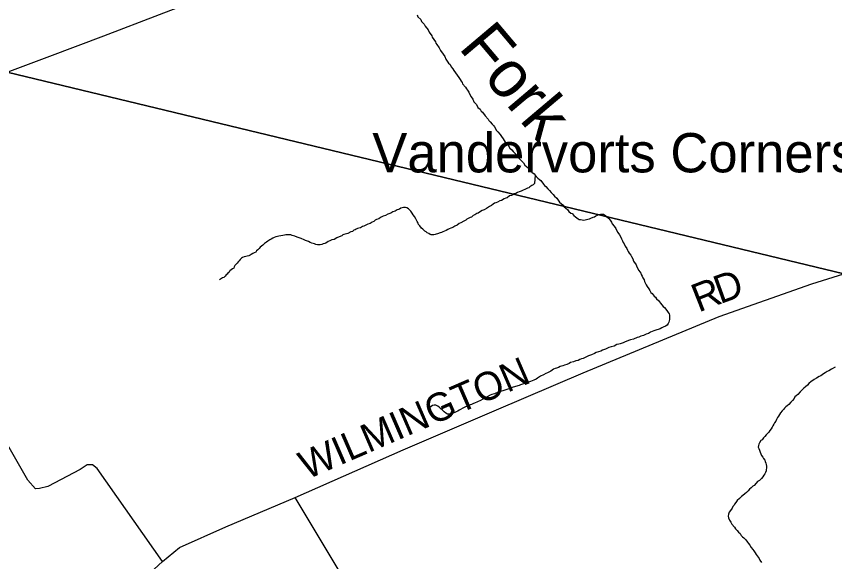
# Model space of a CAD drawing. Extents: x 0 to 1064, y 0 to 440.
# Drawn here: x 399.26 to 425.56, y 235.8 to 253.32 of the extents above; entities that cross this region are included whole.
import ezdxf

# ---------------------------------------------------------------- set-up
doc = ezdxf.new("R2010")
doc.units = 0
for name, color, linetype in [('GM_X_County_Road', 7, 'Continuous'), ('GM_X_County_Road_Text', 7, 'Continuous'), ('GM_X_Interstate_Route', 7, 'Continuous'), ('GM_X_Minor_River', 7, 'Continuous'), ('GM_X_Minor_River_Text', 7, 'Continuous'), ('GM_X_Township', 7, 'Continuous'), ('GM_X_Unincorporated_Text', 7, 'Continuous')]:
    doc.layers.add(name, color=color, linetype=linetype)

msp = doc.modelspace()

# ---------------------------------------------------------------- linework, layer by layer
at = {"layer": 'GM_X_County_Road'}
for points in [[(403.96, 235.796), (401.864, 238.788), (401.708, 238.906), (401.544, 238.909), (401.317, 238.755), (400.274, 238.216), (400.012, 238.148), (399.884, 238.138), (399.635, 238.416), (397.408, 242.29), (397.368, 242.431), (397.372, 242.649), (398.149, 251.219), (398.162, 251.379), (398.162, 251.379)], [(397.462, 233.042), (400.587, 233.289), (401.025, 233.318), (401.305, 233.388), (401.49, 233.523), (403.96, 235.796), (404.512, 236.252), (405.992, 236.913), (408.226, 237.861), (411.695, 239.388), (414.699, 240.677), (417.482, 241.87), (421.854, 243.679), (424.834, 244.722), (425.854, 245.05), (430.223, 246.53)], [(421.065, 216.616), (420.343, 217.746), (419.509, 219.05), (408.226, 237.861)]]:
    msp.add_lwpolyline(points, dxfattribs=at)
at = {"layer": 'GM_X_Interstate_Route'}
msp.add_lwpolyline([(398.964, 251.526), (400.345, 252.046), (402.078, 252.695), (403.86, 253.387), (405.35, 253.96), (406.633, 254.438), (407.929, 254.934), (409.486, 255.537), (410.763, 256.009), (412.125, 256.535), (413.415, 257.031), (414.686, 257.515), (415.963, 257.994), (417.253, 258.496), (418.402, 258.933), (419.77, 259.44), (420.673, 259.799), (421.721, 260.232), (422.583, 260.581), (423.306, 260.898), (424.315, 261.328), (425.418, 261.86), (426.288, 262.282)], dxfattribs=at)
at = {"layer": 'GM_X_Minor_River'}
for points in [[(412.142, 253.37), (412.171, 253.308), (412.261, 253.222), (412.29, 253.16), (412.367, 253.073), (412.402, 253.006), (412.498, 252.895), (412.532, 252.815), (412.621, 252.697), (412.626, 252.655), (412.739, 252.507), (412.744, 252.464), (412.774, 252.421), (412.857, 252.31), (412.897, 252.23), (412.986, 252.106), (413.033, 252.032), (413.068, 251.953), (413.157, 251.823), (413.204, 251.774), (413.24, 251.706), (413.287, 251.638), (413.328, 251.583), (413.375, 251.509), (413.429, 251.435), (413.482, 251.361), (413.523, 251.299), (413.559, 251.244), (413.594, 251.2), (413.605, 251.157), (413.701, 251.046), (413.73, 250.997), (413.766, 250.948), (413.807, 250.892), (413.83, 250.831), (413.877, 250.738), (413.936, 250.664), (413.965, 250.572), (414.048, 250.492), (414.095, 250.394), (414.173, 250.337), (414.202, 250.282), (414.25, 250.245), (414.327, 250.127), (414.422, 250.016), (414.451, 249.973), (414.493, 249.936), (414.552, 249.855), (414.6, 249.812), (414.63, 249.769), (414.694, 249.658), (414.742, 249.608), (414.813, 249.522), (414.855, 249.46), (414.914, 249.386), (414.979, 249.281), (415.027, 249.238), (415.068, 249.182), (415.127, 249.084), (415.187, 249.034), (415.228, 248.985), (415.324, 248.879), (415.353, 248.836), (415.437, 248.749), (415.472, 248.7), (415.562, 248.613), (415.609, 248.539), (415.717, 248.452), (415.752, 248.391), (415.83, 248.316), (415.902, 248.266), (415.943, 248.223)], [(415.943, 248.223), (415.913, 247.949), (415.875, 247.913), (415.832, 247.884), (415.77, 247.848), (415.733, 247.812), (415.696, 247.801), (415.653, 247.783), (415.604, 247.76), (415.554, 247.737), (415.486, 247.701), (415.425, 247.684), (415.37, 247.661), (415.32, 247.631), (415.265, 247.614), (415.222, 247.59), (415.178, 247.567), (415.111, 247.55), (415.036, 247.496), (414.999, 247.479), (414.944, 247.455), (414.852, 247.408), (414.802, 247.397), (414.722, 247.356), (414.679, 247.326), (414.63, 247.315), (414.587, 247.292), (414.537, 247.244), (414.469, 247.214), (414.376, 247.149), (414.296, 247.102), (414.234, 247.079), (414.154, 247.032), (414.104, 247.002), (414.067, 246.984), (413.999, 246.949), (413.95, 246.92), (413.894, 246.872), (413.851, 246.854), (413.789, 246.831), (413.746, 246.808), (413.709, 246.772), (413.641, 246.736), (413.554, 246.683), (413.493, 246.666), (413.431, 246.612), (413.357, 246.583), (413.289, 246.536), (413.227, 246.513), (413.178, 246.489), (413.129, 246.472), (413.079, 246.436), (413.024, 246.419), (412.975, 246.402), (412.931, 246.378), (412.888, 246.367), (412.796, 246.332), (412.759, 246.32), (412.722, 246.309), (412.686, 246.303), (412.649, 246.298), (412.6, 246.299), (412.564, 246.312), (412.516, 246.343), (412.468, 246.368), (412.432, 246.399), (412.395, 246.418), (412.33, 246.48), (412.282, 246.512), (412.228, 246.586), (412.187, 246.635), (412.182, 246.672), (412.146, 246.733), (412.123, 246.776), (412.105, 246.813), (412.064, 246.887), (412.017, 246.949), (411.987, 246.998), (411.946, 247.06), (411.904, 247.103), (411.869, 247.14), (411.814, 247.172), (411.766, 247.185), (411.705, 247.18), (411.668, 247.174), (411.619, 247.157), (411.582, 247.127), (411.545, 247.116), (411.502, 247.104), (411.44, 247.063), (411.366, 247.04), (411.304, 246.998), (411.206, 246.97), (411.126, 246.923), (411.052, 246.9), (411.009, 246.882), (410.966, 246.858), (410.91, 246.811), (410.836, 246.794), (410.793, 246.77), (410.749, 246.735)], [(415.943, 248.223), (416.027, 248.124), (416.08, 248.08), (416.122, 248.043), (416.205, 247.932), (416.235, 247.888), (416.277, 247.851), (416.342, 247.777), (416.396, 247.727), (416.456, 247.665), (416.521, 247.597), (416.563, 247.548), (416.634, 247.479), (416.682, 247.418), (416.717, 247.356), (416.843, 247.25), (416.872, 247.201), (416.914, 247.17), (416.986, 247.101), (417.021, 247.052), (417.081, 247.002), (417.123, 246.983), (417.177, 246.927), (417.231, 246.884), (417.273, 246.847), (417.315, 246.815), (417.357, 246.796), (417.4, 246.789), (417.448, 246.782), (417.497, 246.775), (417.54, 246.781), (417.583, 246.792), (417.632, 246.803), (417.681, 246.815), (417.73, 246.832), (417.804, 246.867), (417.847, 246.885), (417.891, 246.914), (417.94, 246.932), (417.989, 246.955), (418.038, 246.966), (418.081, 246.966), (418.136, 246.965), (418.202, 246.921), (418.237, 246.878), (418.298, 246.84), (418.345, 246.778), (418.392, 246.71), (418.416, 246.655), (418.481, 246.575), (418.528, 246.507), (418.551, 246.452), (418.592, 246.372), (418.646, 246.304), (418.693, 246.224), (418.716, 246.169), (418.745, 246.107), (418.768, 246.058), (418.798, 246.015), (418.833, 245.935), (418.88, 245.861), (418.903, 245.806), (418.926, 245.763), (418.962, 245.707), (419.009, 245.652), (419.033, 245.609), (419.074, 245.529), (419.102, 245.455), (419.185, 245.332), (419.208, 245.277), (419.267, 245.154), (419.302, 245.111), (419.332, 245.067), (419.349, 245.024), (419.378, 244.969), (419.401, 244.914), (419.437, 244.858), (419.454, 244.797), (419.483, 244.736), (419.506, 244.693), (419.536, 244.637), (419.589, 244.563), (419.624, 244.508), (419.653, 244.446), (419.695, 244.415), (419.761, 244.329), (419.803, 244.298), (419.838, 244.248), (419.898, 244.192), (419.963, 244.1), (420.005, 244.056), (420.052, 244.001), (420.094, 243.963), (420.165, 243.871), (420.213, 243.809), (420.242, 243.766), (420.259, 243.723), (420.259, 243.68), (420.257, 243.632), (420.25, 243.583), (420.249, 243.54)], [(410.749, 246.735), (410.694, 246.711), (410.638, 246.67), (410.558, 246.641), (410.472, 246.6), (410.429, 246.582), (410.392, 246.565), (410.324, 246.529), (410.269, 246.518), (410.232, 246.5), (410.189, 246.483), (410.152, 246.465), (410.115, 246.448), (410.065, 246.406), (410.016, 246.395), (409.917, 246.348), (409.831, 246.325), (409.794, 246.314), (409.757, 246.296), (409.72, 246.266), (409.634, 246.237), (409.566, 246.208), (409.48, 246.155), (409.406, 246.138), (409.338, 246.109), (409.289, 246.085), (409.215, 246.038), (409.178, 246.027), (409.123, 246.015), (409.08, 245.992), (409.025, 245.981), (408.982, 245.975), (408.945, 245.982), (408.891, 245.995), (408.842, 246.014), (408.806, 246.021), (408.757, 246.034), (408.709, 246.06), (408.655, 246.085), (408.558, 246.123), (408.516, 246.142), (408.413, 246.187), (408.352, 246.2), (408.292, 246.225), (408.219, 246.257), (408.171, 246.27), (408.128, 246.283), (408.086, 246.296), (408.019, 246.297), (407.958, 246.299), (407.921, 246.299), (407.885, 246.294), (407.83, 246.283), (407.768, 246.272), (407.695, 246.255), (407.658, 246.243), (407.603, 246.232), (407.553, 246.215), (407.51, 246.197), (407.449, 246.162), (407.406, 246.144), (407.344, 246.103), (407.3, 246.067), (407.238, 246.026), (407.182, 245.972), (407.139, 245.942), (407.095, 245.9), (407.064, 245.864), (407.026, 245.822), (406.983, 245.787), (406.957, 245.744), (406.908, 245.727), (406.865, 245.697), (406.815, 245.668), (406.778, 245.65), (406.741, 245.627), (406.686, 245.615), (406.643, 245.61), (406.588, 245.599), (406.533, 245.57), (406.495, 245.546), (406.458, 245.51), (406.427, 245.468), (406.389, 245.438), (406.358, 245.39), (406.32, 245.348), (406.289, 245.312), (406.264, 245.276), (406.257, 245.234), (406.213, 245.204), (406.164, 245.181), (406.12, 245.139), (406.101, 245.096), (406.064, 245.073), (406.039, 245.037), (406.002, 245.013), (405.976, 244.977), (405.933, 244.935), (405.884, 244.918), (405.828, 244.876), (405.791, 244.859)], [(420.249, 243.54), (420.236, 243.492), (420.217, 243.45), (420.185, 243.395), (420.13, 243.366), (420.049, 243.331), (420.006, 243.313), (419.951, 243.284), (419.889, 243.261), (419.846, 243.243), (419.748, 243.215), (419.643, 243.168), (419.581, 243.126), (419.508, 243.109), (419.465, 243.092), (419.415, 243.062), (419.335, 243.04), (419.274, 243.016), (419.212, 242.999), (419.101, 242.946), (419.003, 242.924), (418.936, 242.907), (418.813, 242.848), (418.763, 242.831), (418.665, 242.802), (418.622, 242.785), (418.567, 242.774), (418.474, 242.726), (418.376, 242.698), (418.308, 242.675), (418.197, 242.622), (418.105, 242.593), (418.044, 242.564), (417.902, 242.518), (417.847, 242.482), (417.748, 242.441), (417.656, 242.413), (417.57, 242.372), (417.483, 242.324), (417.422, 242.313), (417.373, 242.296), (417.317, 242.261), (417.244, 242.25), (417.17, 242.221), (417.078, 242.192), (417.028, 242.168), (416.954, 242.133), (416.881, 242.116), (416.825, 242.087), (416.745, 242.064), (416.69, 242.041), (416.628, 242.017), (416.579, 242), (416.53, 241.983), (416.437, 241.923), (416.339, 241.87), (416.277, 241.841), (416.209, 241.806), (416.11, 241.753), (416.011, 241.694), (415.968, 241.658), (415.9, 241.629), (415.789, 241.582), (415.716, 241.565), (415.666, 241.548), (415.599, 241.525), (415.47, 241.484), (415.42, 241.461), (415.31, 241.426), (415.199, 241.392), (415.132, 241.363), (415.027, 241.334), (414.966, 241.305), (414.794, 241.253), (414.671, 241.213), (414.628, 241.195), (414.548, 241.166), (414.492, 241.143), (414.4, 241.096), (414.276, 241.025), (414.159, 240.966), (414.11, 240.943), (414.06, 240.92), (414.005, 240.896), (413.937, 240.867), (413.888, 240.85), (413.845, 240.832), (413.783, 240.809), (413.703, 240.768), (413.66, 240.75), (413.617, 240.733), (413.543, 240.685), (413.5, 240.668), (413.456, 240.638), (413.401, 240.615), (413.358, 240.591), (413.29, 240.568), (413.235, 240.551), (413.179, 240.534), (413.125, 240.541), (413.07, 240.566)], [(425.575, 242.046), (425.459, 241.987), (425.373, 241.933), (425.324, 241.903), (425.257, 241.868), (425.208, 241.838), (425.159, 241.796), (425.116, 241.767), (425.061, 241.743), (424.975, 241.696), (424.901, 241.648), (424.858, 241.618), (424.809, 241.589), (424.736, 241.523), (424.686, 241.469), (424.631, 241.415), (424.576, 241.367), (424.502, 241.295), (424.459, 241.259), (424.384, 241.169), (424.329, 241.127), (424.286, 241.092), (424.261, 241.043), (424.206, 240.977), (424.156, 240.923), (424.094, 240.851), (424.033, 240.803), (423.99, 240.767), (423.947, 240.732), (423.916, 240.689), (423.873, 240.641), (423.823, 240.581), (423.786, 240.527), (423.761, 240.473), (423.73, 240.425), (423.699, 240.364)], [(413.07, 240.566), (413.01, 240.61), (412.956, 240.66), (412.897, 240.722), (412.849, 240.759), (412.807, 240.796), (412.747, 240.828), (412.692, 240.829), (412.637, 240.812), (412.593, 240.788), (412.55, 240.746)], [(423.699, 240.364), (423.668, 240.316), (423.631, 240.262), (423.612, 240.22), (423.575, 240.166), (423.55, 240.117), (423.519, 240.069), (423.475, 240.009), (423.444, 239.961), (423.407, 239.913), (423.364, 239.877), (423.321, 239.823), (423.271, 239.775), (423.228, 239.715), (423.185, 239.685), (423.148, 239.618), (423.129, 239.57), (423.11, 239.528), (423.109, 239.479), (423.127, 239.43), (423.144, 239.381), (423.168, 239.314), (423.185, 239.265), (423.215, 239.21), (423.251, 239.155), (423.28, 239.112), (423.316, 239.057), (423.328, 239.014), (423.351, 238.959), (423.357, 238.917), (423.368, 238.868), (423.373, 238.807), (423.367, 238.752), (423.36, 238.71), (423.335, 238.662), (423.322, 238.619), (423.291, 238.571), (423.254, 238.523), (423.211, 238.469), (423.149, 238.409), (423.088, 238.367), (423.045, 238.313), (422.977, 238.247), (422.928, 238.218), (422.879, 238.17), (422.823, 238.122), (422.78, 238.068), (422.731, 238.02), (422.675, 237.978), (422.614, 237.924), (422.565, 237.888), (422.509, 237.828), (422.435, 237.763), (422.392, 237.696), (422.349, 237.648), (422.336, 237.606), (422.293, 237.564), (422.268, 237.51), (422.218, 237.444), (422.175, 237.383), (422.15, 237.323), (422.143, 237.262), (422.148, 237.207), (422.178, 237.128), (422.231, 237.066), (422.261, 237.005), (422.344, 236.901), (422.38, 236.846), (422.428, 236.796), (422.47, 236.747), (422.524, 236.698), (422.553, 236.637), (422.601, 236.593), (422.643, 236.556), (422.703, 236.495), (422.757, 236.427), (422.793, 236.384), (422.841, 236.323), (422.882, 236.255), (422.936, 236.181), (422.966, 236.138), (423.007, 236.077), (423.037, 236.028), (423.073, 235.985), (423.103, 235.936), (423.132, 235.893), (423.162, 235.844), (423.216, 235.764)]]:
    msp.add_lwpolyline(points, dxfattribs=at)
at = {"layer": 'GM_X_Township'}
for points in [[(439.02, 347.891), (435.582, 307.821), (435.24, 304.263), (434.071, 292.08), (433.032, 280.639), (431.927, 268.471), (431.642, 265.259), (429.974, 246.413), (429.955, 246.19), (426.139, 244.982), (425.854, 245.05), (398.964, 251.526), (398.19, 251.712), (376.117, 257.024)], [(376.117, 257.024), (398.19, 251.712), (398.964, 251.526), (425.854, 245.05), (426.139, 244.982), (429.955, 246.19), (429.119, 236.735), (428.169, 225.984), (427.748, 221.226), (426.54, 207.586)]]:
    msp.add_lwpolyline(points, dxfattribs=at)

# ---------------------------------------------------------------- texts
at = {"layer": 'GM_X_County_Road_Text'}
for s, height, rotation, p in [('D', 0.909, 19.8543, (421.879, 244.07)), ('R', 0.909, 21.4825, (421.19, 243.799)), ('WILMINGTON', 0.9091, 23.4575, (408.6, 238.424))]:
    msp.add_text(s, height=height, rotation=rotation, dxfattribs=at).set_placement(p)
at = {"layer": 'GM_X_Minor_River_Text'}
msp.add_text('Fork', height=1.5154, rotation=310.1903, dxfattribs=at).set_placement((413.449, 252.31))
at = {"layer": 'GM_X_Unincorporated_Text'}
msp.add_text('Vandervorts Corners', height=1.26364, rotation=0, dxfattribs=at).set_placement((410.703, 248.309))

doc.saveas('drawing.dxf')
